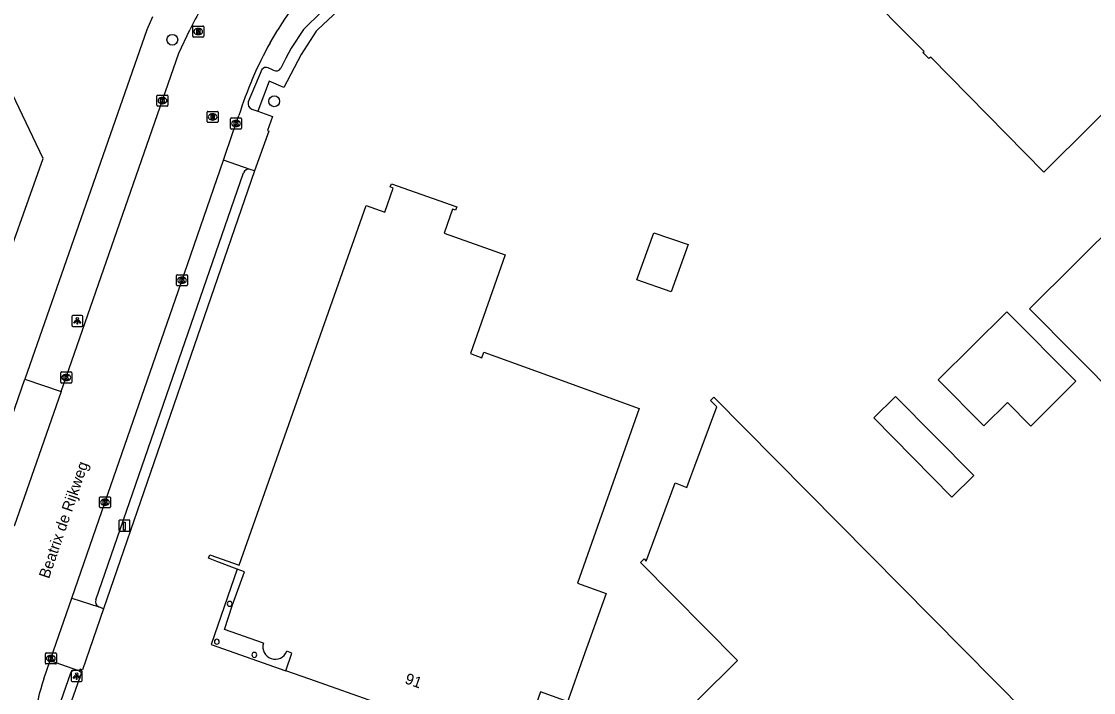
# Model space of a CAD drawing. Extents: x 155018 to 156648, y 383980 to 385733.
# Drawn here: x 155664.5 to 155761.7, y 385189.9 to 385250.7 of the extents above; entities that cross this region are included whole.
import ezdxf

# ---------------------------------------------------------------- set-up
doc = ezdxf.new("R2010")
doc.units = 0
for name, color, linetype in [('IMGEO_Boom', 7, 'Continuous'), ('IMGEO_Kolk', 7, 'Continuous'), ('IMGEO_Laadpaal', 7, 'Continuous'), ('IMGEO_Lichtpunt', 7, 'Continuous'), ('IMGEO_Openbare_ruimte_label', 7, 'Continuous'), ('IMGEO_Pand', 7, 'Continuous'), ('IMGEO_Pand_nummerreeks', 7, 'Continuous'), ('IMGEO_Pand_overbouw', 7, 'Continuous'), ('IMGEO_Parkeervlak_open', 7, 'Continuous'), ('IMGEO_Rijbaan_lokaal_gesloten', 7, 'Continuous'), ('IMGEO_Rijbaan_lokaal_open', 7, 'Continuous'), ('IMGEO_Rioolput', 7, 'Continuous'), ('IMGEO_Voetpad_open', 7, 'Continuous')]:
    doc.layers.add(name, color=color, linetype=linetype)

msp = doc.modelspace()

# ---------------------------------------------------------------- linework, layer by layer
at = {"layer": 'IMGEO_Boom'}
for centre in [(155678.166, 385249.088), (155687.412, 385243.51)]:
    msp.add_circle(centre, 0.489, dxfattribs=at)
at = {"layer": 'IMGEO_Kolk'}
for p, q in [((155676.77, 385243.143), (155676.77, 385243.995)), ((155676.845, 385244.069), (155677.697, 385244.069)), ((155677.258, 385243.849), (155677.283, 385243.849)), ((155677.771, 385243.995), (155677.771, 385243.143)), ((155677.697, 385243.069), (155676.845, 385243.069)), ((155677.281, 385243.289), (155677.256, 385243.289)), ((155683.444, 385241.068), (155683.444, 385241.92)), ((155683.519, 385241.994), (155684.371, 385241.994)), ((155683.932, 385241.774), (155683.957, 385241.774)), ((155684.445, 385241.92), (155684.445, 385241.068)), ((155684.371, 385240.994), (155683.519, 385240.994)), ((155683.955, 385241.214), (155683.93, 385241.214)), ((155678.544, 385226.86), (155678.544, 385227.712)), ((155678.619, 385227.786), (155679.471, 385227.786)), ((155679.055, 385227.006), (155679.03, 385227.006)), ((155679.032, 385227.566), (155679.057, 385227.566)), ((155679.545, 385227.712), (155679.545, 385226.86)), ((155679.471, 385226.786), (155678.619, 385226.786)), ((155668.045, 385218.038), (155668.045, 385218.89)), ((155668.12, 385218.964), (155668.972, 385218.964)), ((155668.556, 385218.184), (155668.531, 385218.184)), ((155668.533, 385218.744), (155668.558, 385218.744)), ((155669.046, 385218.89), (155669.046, 385218.038)), ((155668.972, 385217.964), (155668.12, 385217.964)), ((155671.56, 385206.722), (155671.56, 385207.574)), ((155671.635, 385207.648), (155672.487, 385207.648)), ((155672.048, 385207.428), (155672.073, 385207.428)), ((155672.561, 385207.574), (155672.561, 385206.722)), ((155672.487, 385206.648), (155671.635, 385206.648)), ((155672.071, 385206.868), (155672.046, 385206.868)), ((155666.651, 385192.562), (155666.651, 385193.414)), ((155666.726, 385193.488), (155667.578, 385193.488)), ((155667.139, 385193.268), (155667.164, 385193.268)), ((155667.652, 385193.414), (155667.652, 385192.562)), ((155667.578, 385192.488), (155666.726, 385192.488)), ((155667.162, 385192.708), (155667.137, 385192.708))]:
    msp.add_line(p, q, dxfattribs=at)
for points in [[(155676.77, 385243.143), (155676.77, 385243.995)], [(155676.845, 385244.069), (155677.697, 385244.069)], [(155677.091, 385243.769), (155677.214, 385243.769), (155677.214, 385243.618), (155677.344, 385243.769), (155677.508, 385243.769), (155677.362, 385243.618), (155677.515, 385243.369), (155677.363, 385243.369), (155677.278, 385243.533), (155677.214, 385243.466), (155677.214, 385243.369), (155677.091, 385243.369), (155677.091, 385243.769)], [(155677.771, 385243.995), (155677.771, 385243.143)], [(155677.697, 385243.069), (155676.845, 385243.069)], [(155683.444, 385241.068), (155683.444, 385241.92)], [(155683.519, 385241.994), (155684.371, 385241.994)], [(155683.765, 385241.694), (155683.888, 385241.694), (155683.888, 385241.543), (155684.018, 385241.694), (155684.182, 385241.694), (155684.036, 385241.543), (155684.189, 385241.294), (155684.037, 385241.294), (155683.952, 385241.458), (155683.888, 385241.391), (155683.888, 385241.294), (155683.765, 385241.294), (155683.765, 385241.694)], [(155684.445, 385241.92), (155684.445, 385241.068)], [(155684.371, 385240.994), (155683.519, 385240.994)], [(155678.544, 385226.86), (155678.544, 385227.712)], [(155678.619, 385227.786), (155679.471, 385227.786)], [(155678.865, 385227.486), (155678.988, 385227.486), (155678.988, 385227.335), (155679.118, 385227.486), (155679.282, 385227.486), (155679.136, 385227.335), (155679.289, 385227.086), (155679.137, 385227.086), (155679.052, 385227.25), (155678.988, 385227.183), (155678.988, 385227.086), (155678.865, 385227.086), (155678.865, 385227.486)], [(155679.545, 385227.712), (155679.545, 385226.86)], [(155679.471, 385226.786), (155678.619, 385226.786)], [(155668.045, 385218.038), (155668.045, 385218.89)], [(155668.12, 385218.964), (155668.972, 385218.964)], [(155668.366, 385218.664), (155668.489, 385218.664), (155668.489, 385218.513), (155668.619, 385218.664), (155668.783, 385218.664), (155668.637, 385218.513), (155668.79, 385218.264), (155668.638, 385218.264), (155668.553, 385218.428), (155668.489, 385218.361), (155668.489, 385218.264), (155668.366, 385218.264), (155668.366, 385218.664)], [(155669.046, 385218.89), (155669.046, 385218.038)], [(155668.972, 385217.964), (155668.12, 385217.964)], [(155671.56, 385206.722), (155671.56, 385207.574)], [(155671.635, 385207.648), (155672.487, 385207.648)], [(155672.561, 385207.574), (155672.561, 385206.722)], [(155672.487, 385206.648), (155671.635, 385206.648)], [(155671.881, 385207.348), (155672.004, 385207.348), (155672.004, 385207.197), (155672.134, 385207.348), (155672.298, 385207.348), (155672.152, 385207.197), (155672.305, 385206.948), (155672.153, 385206.948), (155672.068, 385207.112), (155672.004, 385207.045), (155672.004, 385206.948), (155671.881, 385206.948), (155671.881, 385207.348)], [(155666.651, 385192.562), (155666.651, 385193.414)], [(155666.726, 385193.488), (155667.578, 385193.488)], [(155666.972, 385193.188), (155667.095, 385193.188), (155667.095, 385193.037), (155667.225, 385193.188), (155667.389, 385193.188), (155667.243, 385193.037), (155667.396, 385192.788), (155667.244, 385192.788), (155667.159, 385192.952), (155667.095, 385192.885), (155667.095, 385192.788), (155666.972, 385192.788), (155666.972, 385193.188)], [(155667.652, 385193.414), (155667.652, 385192.562)], [(155667.578, 385192.488), (155666.726, 385192.488)]]:
    msp.add_lwpolyline(points, dxfattribs=at)
for centre, start, end in [((155676.847, 385243.993), 91.55205, 178.44795), ((155676.847, 385243.993), 91.55205, 178.44795), ((155677.695, 385243.993), 1.55205, 88.44795), ((155677.695, 385243.993), 1.55205, 88.44795), ((155676.847, 385243.145), 181.55205, 268.44795), ((155676.847, 385243.145), 181.55205, 268.44795), ((155677.695, 385243.145), 271.55205, 358.44795), ((155677.695, 385243.145), 271.55205, 358.44795), ((155683.521, 385241.918), 91.55205, 178.44795), ((155683.521, 385241.918), 91.55205, 178.44795), ((155684.369, 385241.918), 1.55205, 88.44795), ((155684.369, 385241.918), 1.55205, 88.44795), ((155683.521, 385241.07), 181.55205, 268.44795), ((155683.521, 385241.07), 181.55205, 268.44795), ((155684.369, 385241.07), 271.55205, 358.44795), ((155684.369, 385241.07), 271.55205, 358.44795), ((155678.621, 385227.71), 91.55205, 178.44795), ((155678.621, 385227.71), 91.55205, 178.44795), ((155678.621, 385226.862), 181.55205, 268.44795), ((155678.621, 385226.862), 181.55205, 268.44795), ((155679.469, 385227.71), 1.55205, 88.44795), ((155679.469, 385227.71), 1.55205, 88.44795), ((155679.469, 385226.862), 271.55205, 358.44795), ((155679.469, 385226.862), 271.55205, 358.44795), ((155668.122, 385218.888), 91.55205, 178.44795), ((155668.122, 385218.888), 91.55205, 178.44795), ((155668.97, 385218.888), 1.55205, 88.44795), ((155668.97, 385218.888), 1.55205, 88.44795), ((155668.122, 385218.04), 181.55205, 268.44795), ((155668.122, 385218.04), 181.55205, 268.44795), ((155668.97, 385218.04), 271.55205, 358.44795), ((155668.97, 385218.04), 271.55205, 358.44795), ((155671.637, 385207.572), 91.55205, 178.44795), ((155671.637, 385207.572), 91.55205, 178.44795), ((155672.485, 385207.572), 1.55205, 88.44795), ((155672.485, 385207.572), 1.55205, 88.44795), ((155671.637, 385206.724), 181.55205, 268.44795), ((155671.637, 385206.724), 181.55205, 268.44795), ((155672.485, 385206.724), 271.55205, 358.44795), ((155672.485, 385206.724), 271.55205, 358.44795), ((155666.728, 385193.412), 91.55205, 178.44795), ((155666.728, 385193.412), 91.55205, 178.44795), ((155667.576, 385193.412), 1.55205, 88.44795), ((155667.576, 385193.412), 1.55205, 88.44795), ((155666.728, 385192.564), 181.55205, 268.44795), ((155666.728, 385192.564), 181.55205, 268.44795), ((155667.576, 385192.564), 271.55205, 358.44795), ((155667.576, 385192.564), 271.55205, 358.44795)]:
    msp.add_arc(centre, 0.0765, start, end, dxfattribs=at)
for centre, major_axis, ratio, start_param, end_param in [((155677.257, 385243.569), (-0.387, 0.002), 0.722429, 4.712389, 7.853982), ((155677.282, 385243.569), (-0.39, 0.002), 0.717154, 1.570796, 4.712389), ((155683.931, 385241.494), (-0.387, 0.002), 0.722429, 4.712389, 7.853982), ((155683.956, 385241.494), (-0.39, 0.002), 0.717154, 1.570796, 4.712389), ((155679.031, 385227.286), (-0.387, 0.002), 0.722429, 4.712389, 7.853982), ((155679.056, 385227.286), (-0.39, 0.002), 0.717154, 1.570796, 4.712389), ((155668.532, 385218.464), (-0.387, 0.002), 0.722429, 4.712389, 7.853982), ((155668.557, 385218.464), (-0.39, 0.002), 0.717154, 1.570796, 4.712389), ((155672.047, 385207.148), (-0.387, 0.002), 0.722429, 4.712389, 7.853982), ((155672.072, 385207.148), (-0.39, 0.002), 0.717154, 1.570796, 4.712389), ((155667.138, 385192.988), (-0.387, 0.002), 0.722429, 4.712389, 7.853982), ((155667.163, 385192.988), (-0.39, 0.002), 0.717154, 1.570796, 4.712389)]:
    msp.add_ellipse(centre, major_axis=major_axis, ratio=ratio, start_param=start_param, end_param=end_param, dxfattribs=at)
at = {"layer": 'IMGEO_Laadpaal'}
for p, q in [((155673.325, 385205.447), (155673.325, 385204.606)), ((155673.325, 385205.447), (155673.325, 385204.606)), ((155674.241, 385205.531), (155673.4, 385205.531)), ((155674.241, 385205.531), (155673.4, 385205.531)), ((155674.325, 385204.615), (155674.325, 385205.456)), ((155674.325, 385204.615), (155674.325, 385205.456)), ((155673.409, 385204.531), (155674.25, 385204.531)), ((155673.409, 385204.531), (155674.25, 385204.531))]:
    msp.add_line(p, q, dxfattribs=at)
msp.add_lwpolyline([(155673.74, 385205.344), (155673.9, 385205.344), (155673.9, 385204.611), (155673.74, 385204.611), (155673.74, 385205.344)], dxfattribs=at)
for centre, start, end in [((155673.403, 385205.453), 92.4484, 184.28452), ((155673.403, 385205.453), 92.4484, 184.28452), ((155674.247, 385205.453), 2.4484, 94.28452), ((155674.247, 385205.453), 2.4484, 94.28452), ((155673.403, 385204.609), 182.4484, 274.28452), ((155673.403, 385204.609), 182.4484, 274.28452), ((155674.247, 385204.609), 272.4484, 4.28452), ((155674.247, 385204.609), 272.4484, 4.28452)]:
    msp.add_arc(centre, 0.0779, start, end, dxfattribs=at)
at = {"layer": 'IMGEO_Lichtpunt'}
for p, q in [((155669.047, 385224.002), (155669.047, 385223.195)), ((155669.047, 385224.002), (155669.047, 385223.195)), ((155669.949, 385224.097), (155669.141, 385224.097)), ((155669.949, 385224.097), (155669.141, 385224.097)), ((155670.043, 385223.195), (155670.043, 385224.002)), ((155670.043, 385223.195), (155670.043, 385224.002)), ((155669.141, 385223.101), (155669.949, 385223.101)), ((155669.141, 385223.101), (155669.949, 385223.101)), ((155669.895, 385191.883), (155669.087, 385191.883)), ((155669.895, 385191.883), (155669.087, 385191.883)), ((155668.993, 385191.788), (155668.993, 385190.981)), ((155668.993, 385191.788), (155668.993, 385190.981)), ((155669.087, 385190.887), (155669.895, 385190.887)), ((155669.087, 385190.887), (155669.895, 385190.887)), ((155669.989, 385190.981), (155669.989, 385191.788)), ((155669.989, 385190.981), (155669.989, 385191.788))]:
    msp.add_line(p, q, dxfattribs=at)
for points in [[(155669.421, 385223.666), (155669.46, 385223.638), (155669.272, 385223.376), (155669.234, 385223.403), (155669.421, 385223.666)], [(155669.523, 385223.618), (155669.57, 385223.618), (155669.57, 385223.296), (155669.523, 385223.296), (155669.523, 385223.618)], [(155669.633, 385223.638), (155669.671, 385223.665), (155669.858, 385223.403), (155669.819, 385223.375), (155669.633, 385223.638)], [(155669.367, 385191.452), (155669.406, 385191.424), (155669.218, 385191.162), (155669.18, 385191.189), (155669.367, 385191.452)], [(155669.469, 385191.404), (155669.516, 385191.404), (155669.516, 385191.082), (155669.469, 385191.082), (155669.469, 385191.404)], [(155669.579, 385191.424), (155669.617, 385191.451), (155669.804, 385191.189), (155669.765, 385191.161), (155669.579, 385191.424)]]:
    msp.add_lwpolyline(points, dxfattribs=at)
for centre in [(155669.546, 385223.8), (155669.492, 385191.586)]:
    msp.add_circle(centre, 0.0994, dxfattribs=at)
for centre, start, end in [((155669.141, 385224.002), 90, 180), ((155669.141, 385224.002), 90, 180), ((155669.949, 385224.002), 0, 90), ((155669.949, 385224.002), 0, 90), ((155669.141, 385223.195), 180, 270), ((155669.141, 385223.195), 180, 270), ((155669.949, 385223.195), 270, 0), ((155669.949, 385223.195), 270, 360), ((155669.087, 385191.788), 90, 180), ((155669.087, 385191.788), 90, 180), ((155669.895, 385191.788), 0, 90), ((155669.895, 385191.788), 0, 90), ((155669.087, 385190.981), 180, 270), ((155669.087, 385190.981), 180, 270), ((155669.895, 385190.981), 270, 0), ((155669.895, 385190.981), 270, 360)]:
    msp.add_arc(centre, 0.0946, start, end, dxfattribs=at)
at = {"layer": 'IMGEO_Pand'}
for points in [[(155770.201, 385250), (155757.195, 385237.096), (155746.956, 385247.519), (155746.772, 385247.398), (155746.232, 385247.937), (155746.364, 385248.027), (155744.394, 385250), (155742.025, 385252.372)], [(155780.667, 385249.267), (155794.94, 385234.812), (155798.482, 385231.287), (155792.857, 385225.633), (155796.813, 385221.644), (155797.424, 385222.28), (155799.057, 385220.633), (155798.419, 385220.001), (155802.517, 385215.857), (155794.715, 385208.096), (155794.01, 385208.806), (155791.206, 385205.994), (155791.885, 385205.286), (155784.084, 385197.549), (155779.995, 385201.687), (155779.356, 385201.049), (155777.713, 385202.71), (155778.321, 385203.363), (155774.176, 385207.58), (155774.743, 385208.087), (155773.465, 385209.385), (155772.278, 385208.205), (155755.911, 385224.693), (155780.667, 385249.267)], [(155662.039, 385225.98), (155666.448, 385238.31), (155663.04, 385245.47)], [(155686.433, 385194.364), (155682.89, 385195.623), (155683.621, 385197.862), (155684.72, 385200.838), (155684.054, 385201.091), (155682.217, 385201.789), (155681.452, 385202.08), (155681.557, 385202.387), (155684.214, 385201.442), (155695.757, 385234.05), (155697.445, 385233.456), (155698.209, 385235.625), (155697.932, 385235.742), (155698.043, 385236.03), (155703.969, 385233.926), (155703.862, 385233.624), (155703.574, 385233.714), (155702.809, 385231.546), (155708.369, 385229.585), (155705.207, 385220.626), (155706.242, 385220.259), (155706.419, 385220.759), (155711.119, 385219.053), (155720.496, 385215.647)], [(155723.422, 385226.235), (155720.304, 385227.317), (155721.839, 385231.593), (155724.957, 385230.536), (155723.422, 385226.235)], [(155760.12, 385218.117), (155756.029, 385214.056), (155753.905, 385216.196), (155751.758, 385214.066), (155747.616, 385218.24), (155753.852, 385224.431), (155760.12, 385218.117)], [(155716.772, 385182.149), (155716.818, 385182.465), (155718.698, 385182.188), (155722.254, 385185.704), (155729.429, 385192.799), (155720.635, 385201.693), (155720.949, 385202.032), (155721.151, 385201.823), (155723.759, 385208.897), (155724.833, 385208.49), (155725.205, 385209.494), (155725.562, 385210.46), (155727.544, 385215.816), (155726.984, 385216.382), (155727.294, 385216.683), (155761.219, 385182.365)], [(155750.864, 385209.563), (155748.88, 385207.605), (155741.788, 385214.792), (155743.749, 385216.737), (155750.864, 385209.563)], [(155720.496, 385215.647), (155714.91, 385199.799), (155717.528, 385198.867), (155715.583, 385193.504), (155713.921, 385188.788), (155713.627, 385188.904), (155713.733, 385189.172), (155711.565, 385189.952), (155709.58, 385184.405), (155690.624, 385191.097), (155688.452, 385191.872), (155689.001, 385193.47), (155688.537, 385193.635)]]:
    msp.add_lwpolyline(points, dxfattribs=at)
for centre, radius, start, end in [((155683.363, 385197.938), 0.225, 90, 270), ((155683.362, 385197.938), 0.225, 270.25521, 89.74479), ((155682.205, 385194.505), 0.225, 90, 270), ((155682.204, 385194.505), 0.225, 270.25521, 89.74479), ((155687.494, 385194.025), 1.114, 162.28968, 339.48967), ((155685.6, 385193.309), 0.225, 90, 270), ((155685.599, 385193.309), 0.225, 270.25521, 89.74479)]:
    msp.add_arc(centre, radius, start, end, dxfattribs=at)
at = {"layer": 'IMGEO_Pand_overbouw'}
for points in [[(155684.72, 385200.838), (155684.054, 385201.091), (155681.675, 385194.261), (155688.452, 385191.872), (155689.001, 385193.47), (155688.537, 385193.635)], [(155686.433, 385194.364), (155682.89, 385195.623), (155683.621, 385197.862), (155684.72, 385200.838)]]:
    msp.add_lwpolyline(points, dxfattribs=at)
msp.add_arc((155687.494, 385194.025), 1.114, 162.28968, 339.48967, dxfattribs=at)
at = {"layer": 'IMGEO_Parkeervlak_open'}
for points in [[(155685.933, 385242.608), (155687.26, 385242.142), (155686.805, 385240.852), (155686.918, 385240.809), (155685.622, 385237.196)], [(155685.217, 385237.335), (155682.793, 385238.178)]]:
    msp.add_lwpolyline(points, dxfattribs=at)
at = {"layer": 'IMGEO_Rijbaan_lokaal_gesloten'}
for points in [[(155668.078, 385217.182), (155678.767, 385247.869), (155679.753, 385250)], [(155687.027, 385248.821), (155687.733, 385250)], [(155682.793, 385238.178), (155683.682, 385240.76), (155684.197, 385242.211)], [(155669.046, 385198.453), (155672.074, 385207.188), (155678.967, 385227.061), (155682.793, 385238.178)], [(155668.078, 385217.182), (155663.827, 385204.981)], [(155667.089, 385192.806), (155667.151, 385192.988), (155669.046, 385198.453)], [(155666.524, 385191.146), (155667.089, 385192.806)]]:
    msp.add_lwpolyline(points, dxfattribs=at)
for centre, radius, start, end in [((155717.75, 385231.229), 35.403, 131.8325, 147.98099), ((155717.743, 385231.278), 42.352, 147.87479, 153.76539), ((155719.628, 385230.952), 37.177, 151.27288, 162.37179), ((155679.838, 385186.289), 14.172, 159.9581, 175.37017)]:
    msp.add_arc(centre, radius, start, end, dxfattribs=at)
at = {"layer": 'IMGEO_Rijbaan_lokaal_open'}
for points in [[(155669.046, 385198.453), (155671.494, 385197.677)], [(155671.917, 385197.491), (155671.494, 385197.677)], [(155671.917, 385197.491), (155670.02, 385191.956), (155669.794, 385192.03), (155669.725, 385191.858)], [(155667.089, 385192.806), (155669.563, 385191.927)], [(155669.725, 385191.858), (155669.563, 385191.927)]]:
    msp.add_lwpolyline(points, dxfattribs=at)
at = {"layer": 'IMGEO_Rioolput'}
for p, q in [((155680.012, 385249.409), (155680.012, 385250.261)), ((155680.087, 385250.335), (155680.939, 385250.335)), ((155681.013, 385250.261), (155681.013, 385249.409)), ((155680.939, 385249.335), (155680.087, 385249.335)), ((155680.523, 385249.555), (155680.498, 385249.555)), ((155680.5, 385250.115), (155680.525, 385250.115)), ((155681.323, 385241.665), (155681.323, 385242.517)), ((155681.398, 385242.591), (155682.25, 385242.591)), ((155682.324, 385242.517), (155682.324, 385241.665)), ((155682.25, 385241.591), (155681.398, 385241.591)), ((155681.834, 385241.811), (155681.809, 385241.811)), ((155681.811, 385242.371), (155681.836, 385242.371))]:
    msp.add_line(p, q, dxfattribs=at)
for points in [[(155680.012, 385249.409), (155680.012, 385250.261)], [(155680.087, 385250.335), (155680.939, 385250.335)], [(155681.013, 385250.261), (155681.013, 385249.409)], [(155680.939, 385249.335), (155680.087, 385249.335)], [(155680.601, 385250.033), (155680.349, 385250.035), (155680.349, 385249.635)], [(155680.349, 385249.635), (155680.473, 385249.635), (155680.473, 385249.797), (155680.484, 385249.797)], [(155680.527, 385249.954), (155680.473, 385249.954), (155680.473, 385249.873)], [(155680.473, 385249.873), (155680.525, 385249.873)], [(155680.531, 385249.768), (155680.602, 385249.635), (155680.742, 385249.635), (155680.677, 385249.761)], [(155681.323, 385241.665), (155681.323, 385242.517)], [(155681.398, 385242.591), (155682.25, 385242.591)], [(155682.324, 385242.517), (155682.324, 385241.665)], [(155682.25, 385241.591), (155681.398, 385241.591)], [(155681.912, 385242.289), (155681.66, 385242.291), (155681.66, 385241.891)], [(155681.66, 385241.891), (155681.784, 385241.891), (155681.784, 385242.053), (155681.795, 385242.053)], [(155681.838, 385242.21), (155681.784, 385242.21), (155681.784, 385242.129)], [(155681.784, 385242.129), (155681.836, 385242.129)], [(155681.842, 385242.024), (155681.913, 385241.891), (155682.053, 385241.891), (155681.988, 385242.017)]]:
    msp.add_lwpolyline(points, dxfattribs=at)
for centre, radius, start, end in [((155680.089, 385250.259), 0.0765, 91.55205, 178.44795), ((155680.089, 385250.259), 0.0765, 91.55205, 178.44795), ((155680.937, 385250.259), 0.0765, 1.55205, 88.44795), ((155680.937, 385250.259), 0.0765, 1.55205, 88.44795), ((155680.089, 385249.411), 0.0765, 181.55205, 268.44795), ((155680.089, 385249.411), 0.0765, 181.55205, 268.44795), ((155680.483, 385249.744), 0.0533, 26.02933, 88.69889), ((155680.509, 385250.062), 0.19, 274.7715, 282.96867), ((155680.533, 385249.858), 0.0964, 77.00612, 93.18647), ((155680.547, 385249.915), 0.0378, 276.66336, 79.67722), ((155680.6, 385249.923), 0.109, 350.36119, 89.41601), ((155680.598, 385249.923), 0.112, 277.58423, 350.98172), ((155680.582, 385249.708), 0.108, 29.51342, 73.79051), ((155680.937, 385249.411), 0.0765, 271.55205, 358.44795), ((155680.937, 385249.411), 0.0765, 271.55205, 358.44795), ((155681.4, 385242.515), 0.0765, 91.55205, 178.44795), ((155681.4, 385242.515), 0.0765, 91.55205, 178.44795), ((155682.248, 385242.515), 0.0765, 1.55205, 88.44795), ((155682.248, 385242.515), 0.0765, 1.55205, 88.44795), ((155681.4, 385241.667), 0.0765, 181.55205, 268.44795), ((155681.4, 385241.667), 0.0765, 181.55205, 268.44795), ((155681.794, 385242), 0.0533, 26.02933, 88.69889), ((155681.82, 385242.318), 0.19, 274.7715, 282.96867), ((155681.844, 385242.114), 0.0964, 77.00612, 93.18647), ((155681.858, 385242.171), 0.0378, 276.66336, 79.67722), ((155681.911, 385242.179), 0.109, 350.36119, 89.41601), ((155681.909, 385242.179), 0.112, 277.58423, 350.98172), ((155681.893, 385241.964), 0.108, 29.51342, 73.79051), ((155682.248, 385241.667), 0.0765, 271.55205, 358.44795), ((155682.248, 385241.667), 0.0765, 271.55205, 358.44795)]:
    msp.add_arc(centre, radius, start, end, dxfattribs=at)
for centre, major_axis, ratio, start_param, end_param in [((155680.499, 385249.835), (-0.387, 0.002), 0.722429, 4.712389, 7.853982), ((155680.524, 385249.835), (-0.39, 0.002), 0.717154, 1.570796, 4.712389), ((155681.81, 385242.091), (-0.387, 0.002), 0.722429, 4.712389, 7.853982), ((155681.835, 385242.091), (-0.39, 0.002), 0.717154, 1.570796, 4.712389)]:
    msp.add_ellipse(centre, major_axis=major_axis, ratio=ratio, start_param=start_param, end_param=end_param, dxfattribs=at)
at = {"layer": 'IMGEO_Voetpad_open'}
for points in [[(155702.256, 385260.243), (155691.339, 385250), (155691.205, 385249.874), (155689.853, 385247.765), (155688.292, 385244.748), (155686.944, 385245.326), (155685.933, 385242.608)], [(155700.933, 385260.857), (155693.138, 385253.007), (155691.72, 385251.64), (155690.056, 385250.025), (155688.95, 385248.318), (155688.466, 385247.421), (155688.014, 385246.526)], [(155676.37, 385251.16), (155675.84, 385250), (155664.799, 385218.321)], [(155686.277, 385246.381), (155685.058, 385243.456)], [(155687.314, 385246.324), (155686.852, 385246.53)], [(155685.373, 385242.799), (155685.933, 385242.608)], [(155671.216, 385198.305), (155684.615, 385237.008)], [(155685.622, 385237.196), (155671.917, 385197.491)], [(155685.622, 385237.196), (155685.217, 385237.335)], [(155660.547, 385206.12), (155664.799, 385218.321)], [(155664.799, 385218.321), (155668.078, 385217.182)], [(155669.725, 385191.858), (155669.92, 385191.7), (155668.302, 385187.1), (155667.923, 385186.008), (155669.441, 385180.56)], [(155668.926, 385191.639), (155667.594, 385187.856)]]:
    msp.add_lwpolyline(points, dxfattribs=at)
for centre, radius, start, end in [((155686.655, 385246.108), 0.466, 64.95717, 144.09791), ((155687.562, 385246.778), 0.517, 241.33601, 330.85725), ((155685.571, 385243.298), 0.537, 162.90032, 248.33065), ((155685.097, 385236.837), 0.512, 76.48821, 160.53247), ((155671.676, 385198.133), 0.491, 159.48278, 248.27278), ((155669.408, 385191.421), 0.529, 73.01016, 155.64713)]:
    msp.add_arc(centre, radius, start, end, dxfattribs=at)

# ---------------------------------------------------------------- texts
at = {"layer": 'IMGEO_Openbare_ruimte_label'}
msp.add_text('Beatrix de Rijkweg', height=1, rotation=71.09394, dxfattribs=at).set_placement((155666.975, 385200.158))
at = {"layer": 'IMGEO_Pand_nummerreeks'}
msp.add_text('91', height=1, rotation=340.53571, dxfattribs=at).set_placement((155699.183, 385190.752))

doc.saveas('drawing.dxf')
